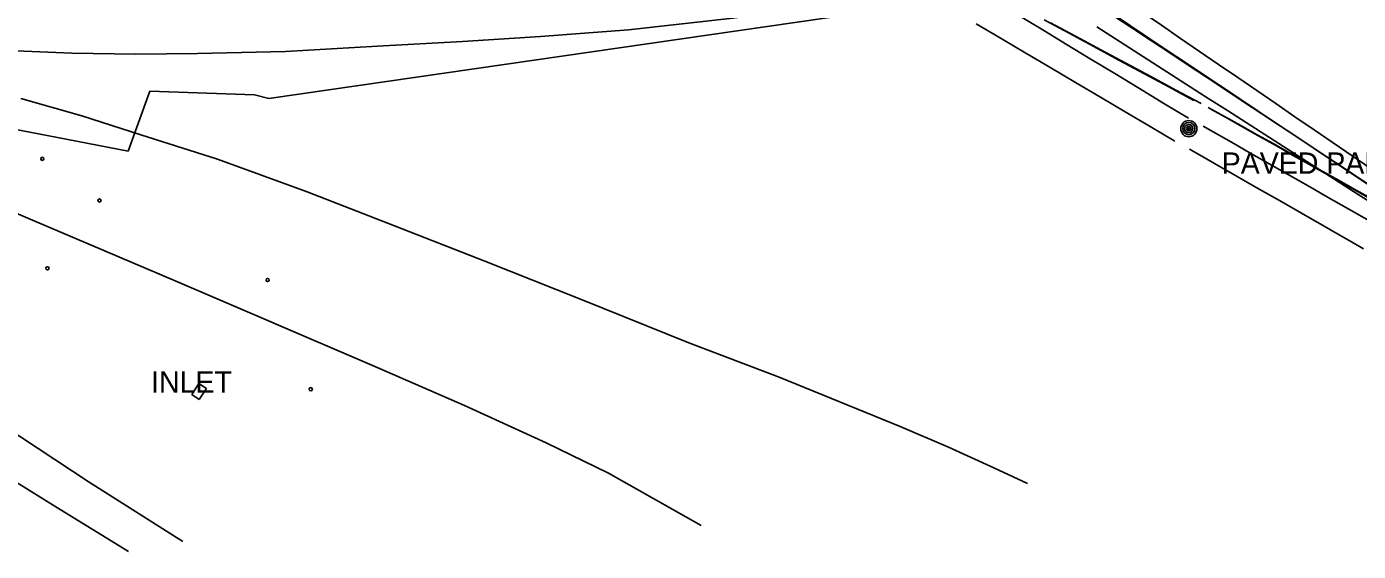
# Model space of a CAD drawing. Extents: x 368532 to 392481, y 10654822 to 10676899.
# Drawn here: x 383234.8 to 383547, y 10656966.3 to 10657089.3 of the extents above; entities that cross this region are included whole.
import ezdxf

# ---------------------------------------------------------------- set-up
doc = ezdxf.new("R2010")
doc.units = 0
for name, color, linetype in [('p_Catenary', 7, 'Continuous'), ('p_drainage inlet', 7, 'Continuous'), ('p_railroad rr control', 7, 'Continuous'), ('p_road general road feature', 7, 'Continuous'), ('p_structure unidentified', 7, 'Continuous'), ('p_utility general pole', 7, 'Continuous')]:
    doc.layers.add(name, color=color, linetype=linetype)

msp = doc.modelspace()

# ---------------------------------------------------------------- linework, layer by layer
at = {"layer": 'p_Catenary'}
for points in [[(383491.88, 10657095.74), (383496.36, 10657092.68), (383500.83, 10657089.62), (383505.3, 10657086.56), (383509.78, 10657083.5), (383514.25, 10657080.44), (383518.72, 10657077.38), (383523.2, 10657074.32), (383527.67, 10657071.26), (383532.14, 10657068.2), (383536.62, 10657065.14), (383541.09, 10657062.08), (383545.56, 10657059.02), (383550.04, 10657055.96)], [(383466.85, 10657092.26), (383472.61, 10657088.77), (383478.38, 10657085.28), (383484.14, 10657081.79), (383489.9, 10657078.3), (383495.67, 10657074.81), (383501.43, 10657071.32), (383507.19, 10657067.84)], [(383489.28, 10657092.39), (383493.58, 10657089.51), (383497.89, 10657086.63), (383502.2, 10657083.75), (383506.51, 10657080.87), (383510.82, 10657077.99), (383515.13, 10657075.11), (383519.44, 10657072.23), (383523.75, 10657069.36), (383528.06, 10657066.48), (383532.36, 10657063.6), (383536.67, 10657060.72), (383540.98, 10657057.84), (383545.29, 10657054.96), (383549.6, 10657052.08)], [(383489.83, 10657091.71), (383494.16, 10657088.86), (383498.48, 10657086), (383502.8, 10657083.14), (383507.12, 10657080.28), (383511.44, 10657077.43), (383515.76, 10657074.57), (383520.08, 10657071.71), (383524.41, 10657068.86), (383528.73, 10657066), (383533.05, 10657063.14), (383537.37, 10657060.28), (383541.69, 10657057.43), (383546.01, 10657054.57), (383550.33, 10657051.71)], [(383457.43, 10657090), (383463.25, 10657086.56), (383469.07, 10657083.12), (383474.9, 10657079.68), (383480.72, 10657076.25), (383486.54, 10657072.81), (383492.37, 10657069.37), (383498.19, 10657065.93), (383504.01, 10657062.49)], [(383473.32, 10657090.94), (383479.17, 10657087.79), (383485.02, 10657084.64), (383490.87, 10657081.49), (383496.73, 10657078.34), (383502.58, 10657075.18), (383508.43, 10657072.03)], [(383474.84, 10657090.23), (383480.72, 10657087.07), (383486.6, 10657083.91), (383492.49, 10657080.75), (383498.37, 10657077.59), (383504.25, 10657074.43), (383510.13, 10657071.27)], [(383551.31, 10657047.19), (383546.94, 10657049.99), (383542.56, 10657052.8), (383538.19, 10657055.6), (383533.81, 10657058.4), (383529.44, 10657061.21), (383525.06, 10657064.01), (383520.69, 10657066.81), (383516.31, 10657069.62), (383511.94, 10657072.42), (383507.56, 10657075.22), (383503.19, 10657078.03), (383498.82, 10657080.83), (383494.44, 10657083.63), (383490.07, 10657086.44), (383485.69, 10657089.24)], [(383511.8, 10657070.39), (383515.64, 10657068.25), (383519.48, 10657066.1), (383523.32, 10657063.96), (383527.16, 10657061.81), (383531, 10657059.67), (383534.83, 10657057.52), (383538.67, 10657055.38), (383542.51, 10657053.23), (383546.35, 10657051.09), (383550.19, 10657048.94)], [(383512.61, 10657069.88), (383516.41, 10657067.75), (383520.21, 10657065.62), (383524, 10657063.49), (383527.8, 10657061.35), (383531.6, 10657059.22), (383535.4, 10657057.09), (383539.19, 10657054.96), (383542.99, 10657052.82), (383546.79, 10657050.69), (383550.59, 10657048.56)], [(383510.62, 10657065.99), (383514.22, 10657063.94), (383517.82, 10657061.89), (383521.41, 10657059.84), (383525.01, 10657057.8), (383528.61, 10657055.75), (383532.2, 10657053.7), (383535.8, 10657051.65), (383539.4, 10657049.6), (383542.99, 10657047.55), (383546.59, 10657045.5), (383550.18, 10657043.45)], [(383507.43, 10657060.59), (383510.83, 10657058.64), (383514.23, 10657056.7), (383517.63, 10657054.75), (383521.03, 10657052.81), (383524.43, 10657050.86), (383527.83, 10657048.92), (383531.23, 10657046.97), (383534.63, 10657045.03), (383538.03, 10657043.08), (383541.43, 10657041.14), (383544.83, 10657039.19), (383548.24, 10657037.25)]]:
    msp.add_lwpolyline(points, dxfattribs=at)
at = {"layer": 'p_drainage inlet'}
for p, q in [((383273.46, 10657003.11), (383275.15, 10657005.67)), ((383275.15, 10657005.67), (383276.95, 10657004.47)), ((383276.95, 10657004.47), (383275.25, 10657001.92)), ((383275.25, 10657001.92), (383273.46, 10657003.11))]:
    msp.add_line(p, q, dxfattribs=at)
at = {"layer": 'p_railroad rr control'}
for points in [[(383258.68, 10656966.31), (383241.61, 10656976.78), (383232.27, 10656982.54), (383219.68, 10656990.01), (383205.45, 10656998.63), (383196.29, 10657004.37), (383185.35, 10657011.21), (383174.37, 10657018.39), (383159.61, 10657027.94), (383145.62, 10657036.77), (383126.95, 10657049.41), (383108.36, 10657061.48), (383092.37, 10657072.32), (383080.09, 10657080.77), (383065.15, 10657091.38), (383049.97, 10657102.02), (382890.55, 10657215.48), (382816.73, 10657267.83)], [(383232.24, 10657083.62), (383245.35, 10657083.12), (383260.32, 10657082.88), (383274.81, 10657083.05), (383295.48, 10657083.51), (383317.04, 10657084.73), (383336.94, 10657085.81), (383355.23, 10657087.01), (383375.85, 10657088.55), (383400.38, 10657091.33), (383424.95, 10657094.63), (383457.25, 10657099.14)], [(383469.45, 10656982.25), (383461.58, 10656985.91), (383450.91, 10656990.72), (383439.61, 10656995.59), (383411.24, 10657007.11), (383390.04, 10657015.17), (383364.64, 10657025.44), (383342.21, 10657034.33), (383321.01, 10657042.63), (383300.55, 10657050.62), (383279.49, 10657058.22), (383261.51, 10657063.97), (383247.74, 10657068.41), (383233.42, 10657072.44)], [(383187.19, 10657064.78), (383236.17, 10657043.96), (383269.56, 10657029.76), (383315.67, 10657009.95), (383337.45, 10657000.54), (383356.61, 10656991.75), (383371.23, 10656984.64), (383392.92, 10656972.4)]]:
    msp.add_lwpolyline(points, dxfattribs=at)
at = {"layer": 'p_road general road feature'}
for p, q in [((383291.57, 10657072.49), (383457.61, 10657096.49)), ((383258.6, 10657060.1), (383263.67, 10657074.16)), ((383263.67, 10657074.16), (383288.21, 10657073.3)), ((383288.21, 10657073.3), (383291.57, 10657072.49)), ((383211.89, 10657069.05), (383242.01, 10657063.3)), ((383242.01, 10657063.3), (383258.6, 10657060.1)), ((383229.41, 10656995.76), (383249.42, 10656982.52)), ((383249.42, 10656982.52), (383271.36, 10656968.63))]:
    msp.add_line(p, q, dxfattribs=at)
at = {"layer": 'p_structure unidentified'}
for centre in [(383238.44, 10657058.32), (383251.85, 10657048.56), (383239.64, 10657032.67), (383291.27, 10657029.91), (383301.38, 10657004.32)]:
    msp.add_circle(centre, 0.375, dxfattribs=at)
at = {"layer": 'p_utility general pole'}
for radius in [1.9, 1.44, 0.973, 0.539, 0.192]:
    msp.add_circle((383507.26, 10657065.4), radius, dxfattribs=at)

# ---------------------------------------------------------------- texts
at = {"layer": 'p_drainage inlet'}
msp.add_text(' INLET', height=5, dxfattribs=at).set_placement((383262.09, 10657003.52))
at = {"layer": 'p_road general road feature'}
msp.add_text(' PAVED PARKING', height=5, dxfattribs=at).set_placement((383513.12, 10657054.82))

doc.saveas('drawing.dxf')
